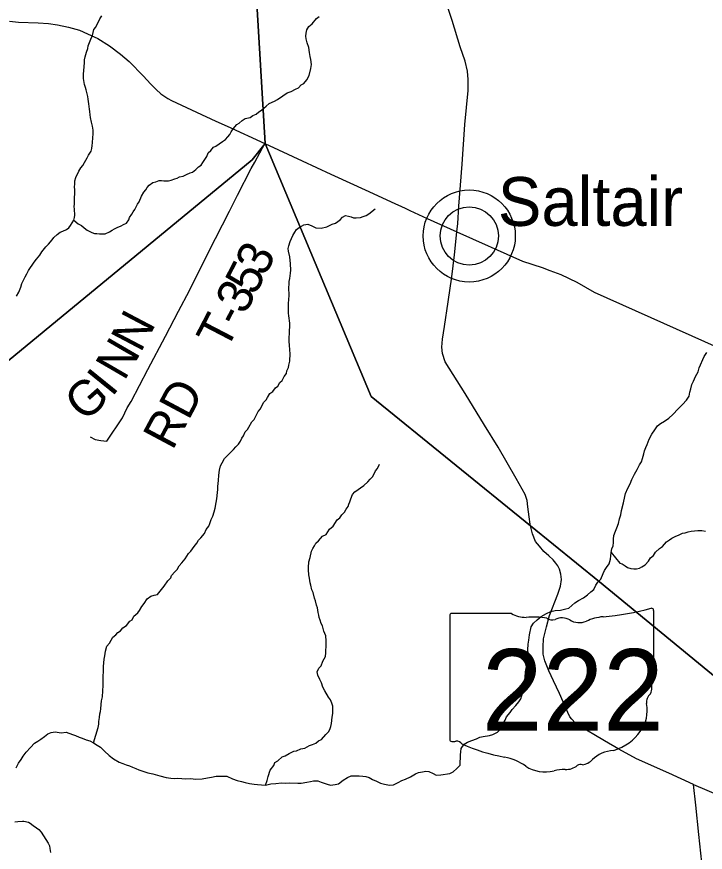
# Model space of a CAD drawing. Extents: x 1310247 to 1664935, y 235267 to 584339.
# Drawn here: x 1497464 to 1503343, y 336394 to 343528 of the extents above; entities that cross this region are included whole.
import ezdxf

# ---------------------------------------------------------------- set-up
doc = ezdxf.new("R2010")
doc.units = 0
for name, color, linetype in [('GM_X_County_Road', 7, 'Continuous'), ('GM_X_Minor_River', 7, 'Continuous'), ('GM_X_State_Location', 7, 'Continuous'), ('GM_X_State_Route', 7, 'Continuous'), ('GM_X_State_Shield', 7, 'Continuous'), ('GM_X_Township', 7, 'Continuous'), ('GM_X_Township_Road', 7, 'Continuous'), ('GM_X_Township_Road_Text', 7, 'Continuous'), ('GM_X_Township_ROW', 7, 'Continuous'), ('GM_X_Unincorporated', 7, 'Continuous'), ('GM_X_Unincorporated_Location', 7, 'Continuous'), ('GM_X_Unincorporated_Text', 7, 'Continuous')]:
    doc.layers.add(name, color=color, linetype=linetype)

msp = doc.modelspace()

# ---------------------------------------------------------------- linework, layer by layer
at = {"layer": 'GM_X_County_Road'}
msp.add_lwpolyline([(1503243.2, 336973.1), (1503678, 336787.8), (1503755.1, 336747), (1503808.5, 336729.5), (1503866.3, 336726.6), (1503919.8, 336793.9), (1504008.1, 336951.8), (1504195.5, 337227.6), (1504209.8, 337248.6), (1504211.1, 337250.6)], dxfattribs=at)
at = {"layer": 'GM_X_Minor_River'}
for points in [[(1497951.5, 341791.9), (1497989.1, 341761.1), (1498017, 341744.6), (1498038.8, 341726.1), (1498066.5, 341705.6), (1498104.3, 341684.9), (1498128.3, 341678.4), (1498148.4, 341676.1), (1498170.5, 341673.7), (1498190.6, 341673.3), (1498218.7, 341674.9), (1498257.2, 341692.3), (1498279.6, 341706), (1498299.9, 341717.7), (1498322.2, 341729.3), (1498354.6, 341742.8), (1498374.9, 341754.5), (1498401.3, 341766.1), (1498419.9, 341794), (1498428.3, 341813.9), (1498446.8, 341841.7), (1498459.3, 341861.6), (1498473.7, 341883.4), (1498494.6, 341927.2), (1498509.1, 341947.1), (1498530, 341994.9), (1498548.7, 342028.7), (1498567.2, 342050.5), (1498577.6, 342070.4), (1498594.1, 342090.2), (1498626.6, 342113.8), (1498652.9, 342119.3), (1498681.2, 342128.9), (1498701.3, 342128.5), (1498721.3, 342126.2), (1498759.5, 342125.5), (1498781.8, 342133.2), (1498814.1, 342142.7), (1498834.3, 342148.4), (1498854.6, 342160.1), (1498884.9, 342165.6), (1498913.3, 342181.1), (1498943.7, 342194.7), (1498965.9, 342200.3), (1498994.4, 342224), (1499014.9, 342245.7), (1499039.3, 342261.3), (1499053.8, 342283.2), (1499086.9, 342334.8), (1499099.5, 342364.7), (1499122, 342386.4), (1499144.6, 342414.2), (1499164.9, 342423.9), (1499193.3, 342441.5), (1499219.9, 342463.1), (1499246.3, 342478.7), (1499266.8, 342502.5), (1499283.2, 342522.2), (1499295.7, 342544.1), (1499312.3, 342572), (1499343.1, 342607.6), (1499363.4, 342619.3), (1499389.9, 342640.9), (1499414.4, 342658.6), (1499456.7, 342667.9), (1499479.1, 342685.6), (1499507.5, 342697.1), (1499529.9, 342714.8), (1499554.3, 342730.5), (1499593.1, 342763.9), (1499619.7, 342787.6), (1499664.3, 342806.9), (1499690.7, 342822.5), (1499735.4, 342851.9), (1499772.1, 342877.3), (1499806.4, 342888.8), (1499843, 342910.3), (1499869.3, 342921.9), (1499893.9, 342945.5), (1499916.2, 342959.2), (1499940.9, 342988.9), (1499961.7, 343026.7), (1499974.8, 343086.7), (1499981.5, 343120.7), (1499974.2, 343163), (1499970.6, 343187.2), (1499963.2, 343221.4), (1499958, 343265.7), (1499944.6, 343304.1), (1499935.2, 343338.4), (1499931.6, 343362.5), (1499934.1, 343386.6), (1499940.6, 343414.6), (1499959.2, 343444.4), (1499987.8, 343468), (1500022.7, 343511.5), (1500045.2, 343531.2)], [(1498075, 343279.8), (1498098.1, 343337.7), (1498110.8, 343367.6), (1498117.3, 343393.5), (1498123.7, 343417.5), (1498138.2, 343439.4), (1498173.6, 343509), (1498190.2, 343534.9)], [(1497463.4, 341143.5), (1497482.1, 341177.3), (1497499, 341219.2), (1497507.6, 341251.2), (1497536.7, 341306.9), (1497549.3, 341332.8), (1497563.8, 341360.7), (1497613.4, 341432.1), (1497633.9, 341457.9), (1497660.7, 341493.6), (1497679.3, 341519.4), (1497712.2, 341563), (1497734.8, 341586.7), (1497765.5, 341622.4), (1497782, 341644.2), (1497808.6, 341667.8), (1497835.1, 341687.5), (1497857.3, 341697.1), (1497887.8, 341712.7), (1497910.1, 341724.3), (1497922.5, 341744.2), (1497951.5, 341791.9), (1497957.9, 341813.9), (1497960.3, 341833.9), (1497957.3, 341886.2), (1497955.6, 341906.3), (1497956, 341928.4), (1497958.4, 341950.4), (1497960.2, 342050.8), (1497958.7, 342077), (1497959.1, 342099), (1497961.6, 342127.1), (1497970.2, 342155.1), (1497993.3, 342208.9), (1498011.8, 342236.7), (1498028.3, 342258.5), (1498042.9, 342284.4), (1498065.7, 342324.2), (1498076.1, 342346.1), (1498098.9, 342379.8), (1498105.3, 342401.8), (1498107.8, 342429.9), (1498110.2, 342449.9), (1498115, 342496), (1498117.6, 342526.1), (1498116.2, 342560.3), (1498110.8, 342592.5), (1498103.3, 342626.7), (1498094, 342667.1), (1498090.4, 342691.2), (1498086.9, 342717.4), (1498085.3, 342739.5), (1498081.7, 342761.6), (1498080.1, 342783.8), (1498074.8, 342824), (1498071.1, 342846.2), (1498058.1, 342902.6), (1498052.4, 342922.8), (1498042.9, 342949.1), (1498033.7, 342999.4), (1498034.4, 343039.6), (1498036.9, 343065.6), (1498039.6, 343103.7), (1498042.2, 343133.8), (1498042.7, 343159.9), (1498047.2, 343185.9), (1498059.9, 343225.9), (1498070.5, 343255.8), (1498075, 343279.8)], [(1499709.1, 340404.1), (1499729.6, 340421.8), (1499748.3, 340457.7), (1499766.8, 340481.4), (1499769.2, 340503.5), (1499785.8, 340533.3), (1499786.2, 340553.4), (1499796.9, 340587.4), (1499798, 340651.7), (1499794.5, 340679.8), (1499793.4, 340728.1), (1499789.8, 340752.2), (1499790.6, 340794.4), (1499793, 340818.5), (1499794.7, 340910.8), (1499787.8, 340975.2), (1499784.2, 340997.4), (1499785.3, 341057.6), (1499785.7, 341077.7), (1499788.4, 341117.8), (1499788.9, 341143.9), (1499788.2, 341220.3), (1499790.6, 341242.3), (1499791.1, 341266.4), (1499795.6, 341292.5), (1499802.4, 341338.5), (1499802.9, 341364.6), (1499801.9, 341418.9), (1499794.9, 341477.2), (1499783.8, 341527.6), (1499782.2, 341549.8), (1499786.6, 341571.8), (1499799.3, 341609.7), (1499820.3, 341659.6), (1499838.9, 341687.4), (1499853.4, 341711.2), (1499875.8, 341728.9), (1499916.4, 341750.3), (1499950.7, 341757.8), (1499982.6, 341743.2), (1500018.5, 341726.5), (1500062.7, 341723.7), (1500111.1, 341734.9), (1500157.7, 341756.2), (1500186, 341765.8), (1500226.8, 341795.2), (1500245.2, 341817), (1500269.6, 341830.6), (1500295.7, 341826.2), (1500319.7, 341819.8), (1500339.6, 341811.4), (1500361.7, 341811), (1500397.9, 341812.4), (1500422.2, 341822), (1500448.5, 341829.6), (1500470.9, 341845.3), (1500523.9, 341888.6)], [(1502555.2, 339010.6), (1502559.7, 339038.6), (1502558.2, 339066.7), (1502562.7, 339098.7), (1502575.3, 339134.6), (1502587.8, 339164.5), (1502602.5, 339200.4), (1502611.1, 339240.3), (1502621.7, 339276.3), (1502628.4, 339312.3), (1502643.5, 339378.2), (1502654.4, 339432.2), (1502662.8, 339458.1), (1502681.6, 339503.9), (1502700.2, 339539.7), (1502716.9, 339577.6), (1502739.6, 339621.3), (1502760.3, 339663.1), (1502781, 339700.8), (1502797.5, 339728.6), (1502805.9, 339756.6), (1502816.6, 339796.5), (1502825, 339822.5), (1502835.5, 339850.4), (1502846, 339876.3), (1502864.7, 339920.1), (1502887.5, 339963.8), (1502912.1, 340001.5), (1502934.7, 340035.2), (1502961, 340054.8), (1502995.4, 340074.3), (1503031.9, 340099.8), (1503064.4, 340133.3), (1503111.3, 340180.7), (1503147.9, 340216.1), (1503182.6, 340253.7), (1503205.2, 340289.4), (1503211.7, 340321.4), (1503218.2, 340351.3), (1503228.9, 340389.3), (1503241.3, 340417.1), (1503260, 340456.9), (1503280.7, 340496.7), (1503291.3, 340530.6), (1503333, 340628.2), (1503355.5, 340659.9)], [(1498119.5, 337328.1), (1498160.5, 337461), (1498165, 337487), (1498165.5, 337511.1), (1498170.1, 337545.2), (1498174.7, 337577.3), (1498179.1, 337597.3), (1498181.5, 337619.4), (1498184.2, 337655.5), (1498188.8, 337687.6), (1498195.4, 337721.6), (1498198.4, 337773.8), (1498201.2, 337818), (1498202.3, 337882.2), (1498203.6, 337954.6), (1498206.1, 337980.6), (1498211.3, 338042.8), (1498215.8, 338070.9), (1498218.2, 338091), (1498222.5, 338111), (1498233.3, 338153), (1498256, 338180.7), (1498285, 338230.5), (1498309.5, 338250.1), (1498328, 338271.9), (1498350.3, 338283.6), (1498368.8, 338309.4), (1498401.4, 338330.9), (1498430.2, 338368.6), (1498450.5, 338378.3), (1498465.1, 338410.2), (1498497.8, 338437.8), (1498512.2, 338457.6), (1498530.9, 338491.5), (1498553.5, 338517.2), (1498578.3, 338557), (1498608.9, 338580.6), (1498637.2, 338588.1), (1498667.4, 338595.6), (1498690.1, 338623.4), (1498723, 338667), (1498753.9, 338710.7), (1498780.6, 338738.4), (1498785, 338758.4), (1498813.7, 338790.1), (1498834.1, 338807.8), (1498850.7, 338839.6), (1498873.3, 338865.4), (1498902.1, 338901.1), (1498931, 338944.8), (1498951.5, 338966.5), (1498978.4, 339006.2), (1499003, 339034), (1499015.5, 339059.9), (1499035.9, 339077.6), (1499066.8, 339117.2), (1499081.5, 339151.1), (1499104.1, 339178.9), (1499112.5, 339200.8), (1499125.2, 339234.8), (1499139.8, 339262.7), (1499148.5, 339300.7), (1499159.1, 339332.7), (1499166, 339380.8), (1499172.6, 339410.8), (1499175.1, 339438.9), (1499177.7, 339469), (1499180, 339489), (1499180.6, 339519.1), (1499183, 339541.2), (1499185.6, 339571.3), (1499190.3, 339611.4), (1499192.8, 339637.5), (1499195.2, 339657.5), (1499203.9, 339693.5), (1499218.4, 339719.4), (1499239.1, 339755.2), (1499263.8, 339782.9), (1499288.3, 339808.6), (1499314.9, 339832.2), (1499335.4, 339856), (1499357.9, 339877.7), (1499374.5, 339903.6), (1499385, 339929.5), (1499399.4, 339949.3), (1499414.1, 339983.2), (1499434.6, 340003), (1499445, 340022.9), (1499472, 340070.6), (1499490.4, 340090.4), (1499504.9, 340116.3), (1499525.8, 340158.1), (1499544.3, 340179.9), (1499571.4, 340235.7), (1499593.9, 340257.4), (1499606.3, 340277.3), (1499625, 340311.1), (1499649.5, 340328.8), (1499672.1, 340358.5), (1499694.5, 340374.2), (1499709.1, 340404.1)], [(1499588.7, 336968.2), (1499601.5, 337008.3), (1499610.1, 337040.3), (1499627.2, 337096.3), (1499658, 337133.9), (1499668.5, 337159.9), (1499692.9, 337175.5), (1499731.7, 337209), (1499756, 337218.7), (1499790.5, 337238.2), (1499829.1, 337257.6), (1499853.3, 337261.2), (1499889.8, 337278.7), (1499924, 337284.1), (1499962.6, 337305.6), (1499988.9, 337313.2), (1500017.3, 337326.7), (1500041.7, 337346.4), (1500066, 337356), (1500103, 337399.6), (1500125.5, 337421.3), (1500135.9, 337441.3), (1500144.5, 337469.2), (1500152.9, 337493.2), (1500157.9, 337547.4), (1500162.5, 337579.5), (1500163, 337605.6), (1500161.6, 337641.8), (1500154.1, 337668), (1500142.5, 337696.3), (1500124.8, 337718.8), (1500095.7, 337773.5), (1500078.1, 337804), (1500064.8, 337842.4), (1500051.2, 337870.7), (1500035.8, 337907.2), (1500028.3, 337935.4), (1500042.9, 337967.3), (1500063.4, 337987.1), (1500078.1, 338025), (1500101, 338066.8), (1500103.5, 338096.9), (1500104.9, 338171.2), (1500105.4, 338199.3), (1500102.2, 338243.6), (1500086.8, 338282), (1500075.5, 338326.4), (1500063.9, 338348.7), (1500054.3, 338375), (1500046.7, 338399.3), (1500043, 338419.4), (1500037.4, 338441.6), (1500032.1, 338481.9), (1500022.5, 338504.2), (1500015.1, 338540.5), (1500007.5, 338564.7), (1499996.3, 338613.1), (1499984.6, 338635.4), (1499975.3, 338673.8), (1499969.6, 338694), (1499962.3, 338734.3), (1499958.8, 338764.5), (1499955.5, 338804.7), (1499953.9, 338826.8), (1499958.8, 338875), (1499969.5, 338911), (1499980.6, 338965), (1499993, 338988.9), (1500007.5, 339010.8), (1500018, 339034.7), (1500040.4, 339052.4), (1500075.3, 339092), (1500105.7, 339107.5), (1500134.7, 339153.2), (1500165.3, 339178.8), (1500200.5, 339232.5), (1500222.9, 339250.2), (1500239.4, 339274), (1500261.9, 339297.7), (1500276.5, 339323.6), (1500294.9, 339345.4), (1500299.3, 339365.4), (1500307.7, 339385.4), (1500316.3, 339413.3), (1500331, 339449.2), (1500349.5, 339471), (1500380, 339492.6), (1500400.4, 339506.3), (1500426.8, 339526), (1500461.6, 339557.5), (1500482.1, 339579.3), (1500500.6, 339601.1), (1500515.1, 339624.9), (1500527.6, 339650.8), (1500544, 339670.6), (1500560.8, 339706.5)], [(1502540.3, 338952.7), (1502613.7, 338863.7), (1502633.7, 338857.3), (1502659.5, 338838.8), (1502679.3, 338826.4), (1502707.3, 338815.9), (1502733.4, 338813.5), (1502755.5, 338813.1), (1502781.7, 338818.6), (1502802, 338832.4), (1502828.5, 338848), (1502859.2, 338879.6), (1502875.8, 338909.5), (1502900.2, 338927.1), (1502918.9, 338957), (1502951.6, 338986.5), (1502976, 339004.2), (1503012.9, 339043.8), (1503037.3, 339061.4), (1503057.7, 339077.1), (1503090.1, 339092.7), (1503114.4, 339102.3), (1503146.9, 339117.8), (1503171.1, 339121.4), (1503195.3, 339129), (1503221.5, 339134.6), (1503249.8, 339138.1), (1503280, 339141.6), (1503312.1, 339141.1), (1503344.2, 339136.5)], [(1499941.4, 336994.3), (1499971.5, 336999.9), (1499997.6, 337003.4), (1500033.6, 337004.8), (1500063.5, 336994.3), (1500089.3, 336983.8), (1500115.2, 336975.4), (1500143.1, 336966.9), (1500183.2, 336974.2), (1500211.3, 336977.8), (1500251.9, 337009.2), (1500288.3, 337032.6), (1500318.6, 337048.2), (1500388.6, 337047), (1500418.6, 337044.5), (1500444.6, 337040), (1500472.5, 337033.5), (1500500.2, 337017), (1500536, 337000.3), (1500569.7, 336983.7), (1500603.6, 336975.1), (1500647.5, 336968.4), (1500679.6, 336969.8), (1500720, 336991.2), (1500752.2, 337006.7), (1500782.5, 337018.2), (1500824.9, 337039.6), (1500867.3, 337065), (1500895.5, 337074.5), (1500927.7, 337082), (1500957.7, 337085.5), (1500983.8, 337085.1), (1501019.5, 337066.4), (1501045.2, 337051.9), (1501085.3, 337055.3), (1501161.6, 337068), (1501189.9, 337081.6), (1501222.4, 337111.1), (1501250.9, 337138.8), (1501252.3, 337225), (1501254.8, 337253), (1501259.3, 337281.1), (1501283.9, 337316.8), (1501312.2, 337334.3), (1501350.5, 337349.7), (1501388.7, 337363.1), (1501419, 337376.7), (1501445.1, 337384.2), (1501499.3, 337391.4), (1501529.4, 337398.9), (1501567.8, 337420.3), (1501596.3, 337449.9), (1501615, 337487.7), (1501633.6, 337523.5), (1501646.1, 337549.4), (1501676.7, 337587), (1501695.2, 337612.8), (1501725.7, 337646.3), (1501750.3, 337678), (1501768.7, 337703.8), (1501777.2, 337731.8), (1501787.9, 337769.7), (1501794.4, 337803.7), (1501799.1, 337845.7), (1501805.8, 337887.8), (1501808.6, 337933.8), (1501815.4, 337977.9), (1501824.1, 338021.9), (1501830.8, 338063.9), (1501831.3, 338092), (1501827.8, 338124.1), (1501830.6, 338170.2), (1501837.2, 338206.2), (1501841.9, 338250.3), (1501857.1, 338320.2), (1501875.6, 338350), (1501906.2, 338379.6), (1501942.6, 338407.1), (1501987.1, 338434.4), (1502023.4, 338449.8), (1502059.6, 338457.2), (1502107.7, 338462.5), (1502151.9, 338471.7), (1502178, 338479.3), (1502228.8, 338524.6), (1502261.2, 338544.1), (1502301.6, 338565.5), (1502336.1, 338593), (1502364.5, 338618.6), (1502390.9, 338638.2), (1502409.5, 338674), (1502423.9, 338699.8), (1502450.4, 338727.5), (1502471.2, 338773.3), (1502483.6, 338799.1), (1502500.1, 338827), (1502522.6, 338856.7), (1502533.3, 338896.6), (1502540.3, 338952.7), (1502544.8, 338984.7), (1502555.2, 339010.6)], [(1497459.4, 337114.6), (1497478.1, 337154.4), (1497502.6, 337186.1), (1497519.1, 337213.9), (1497543.7, 337249.6), (1497580.4, 337289.1), (1497615, 337324.6), (1497643.3, 337342.2), (1497669.6, 337359.8), (1497700.1, 337383.4), (1497728.4, 337405), (1497758.7, 337416.5), (1497792.8, 337421.9), (1497842.7, 337413), (1497886.8, 337420.3), (1497940.5, 337399.4), (1497966.4, 337390.9), (1497996.2, 337376.3), (1498022.1, 337367.9), (1498057.8, 337353.2), (1498087.8, 337346.7), (1498119.5, 337328.1), (1498151.2, 337307.5), (1498178.9, 337291), (1498214.4, 337258.3), (1498253.8, 337219.5), (1498291.3, 337190.8), (1498338.9, 337163.9), (1498368.7, 337151.4), (1498398.6, 337140.8), (1498426.5, 337132.3), (1498452.3, 337121.9), (1498480.1, 337109.3), (1498508, 337098.8), (1498583.6, 337073.5), (1498627.5, 337064.7), (1498687.3, 337047.7), (1498741, 337032.7), (1498781, 337026), (1498815, 337025.4), (1498841, 337027), (1498875, 337024.4), (1498909, 337021.8), (1498947.1, 337023.2), (1498993, 337018.4), (1499047.1, 337021.5), (1499093.3, 337030.8), (1499127.4, 337036.2), (1499165.6, 337043.6), (1499209.6, 337044.8), (1499257.7, 337044), (1499305.3, 337021.2), (1499345.1, 337008.5), (1499383, 336997.8), (1499414.9, 336991.2), (1499452.8, 336982.6), (1499490.7, 336975.9), (1499518.7, 336973.4), (1499588.7, 336968.2), (1499632.8, 336977.5), (1499674.9, 336980.8), (1499725.1, 336986), (1499761.1, 336985.4), (1499797.1, 336986.8), (1499863.2, 336985.6), (1499891.2, 336983.2), (1499941.4, 336994.3)]]:
    msp.add_lwpolyline(points, dxfattribs=at)
at = {"layer": 'GM_X_State_Route'}
for points in [[(1503329.8, 336148.5), (1503286.8, 336547), (1503261.4, 336796.8), (1503243.2, 336973.1), (1503031.8, 337068.9), (1502755.1, 337191.4), (1502603.2, 337274.8), (1502483.6, 337346.7), (1502391.7, 337398.9), (1502294.2, 337457.9), (1502231.3, 337499.8), (1502204.6, 337530.4), (1502187.1, 337551.4), (1502167.8, 337587.7), (1502098.6, 337749.2), (1502047.6, 337857.5), (1502006.8, 337942.6), (1501971.7, 338027.6), (1501959.2, 338087.1), (1501957.5, 338147.8), (1501962.6, 338217.5), (1501987.5, 338320.1), (1502011.7, 338414.7), (1502084.5, 338599), (1502106.6, 338667), (1502115.7, 338723.2), (1502110.5, 338768), (1502098.6, 338812.2), (1502084.5, 338839.4), (1502067.5, 338863.8), (1502044.8, 338891), (1502005.7, 338926.7), (1501964.8, 338962.4), (1501926.3, 339006.6), (1501894, 339047.5), (1501867.3, 339112.1), (1501850.2, 339180.7), (1501847.2, 339196.8), (1501838.4, 339257.2), (1501827.6, 339345), (1501822.6, 339398.4), (1501805.6, 339449.9), (1501728.5, 339585.4), (1501574.3, 339853), (1501458.1, 340041.8), (1501291.9, 340310.5), (1501120.7, 340582.2), (1501100.2, 340651.3), (1501093.7, 340706.8), (1501098.9, 340774.1), (1501115.5, 340883.4), (1501147, 341094.2), (1501178.5, 341306.7), (1501202.1, 341495.6), (1501222.9, 341691.5), (1501231.2, 341763.8), (1501239.7, 341910.1), (1501267.7, 342269.5), (1501290.4, 342607.9), (1501319.3, 342899.2), (1501319.3, 342991.9), (1501311.4, 343061.8), (1501293.1, 343148.4), (1501251.1, 343269.9), (1501180.9, 343495.3), (1501097.3, 343751.6)], [(1497401.3, 343489.5), (1497478.4, 343480.2), (1497647.5, 343474.9), (1497734.3, 343469.2), (1497813.4, 343458.7), (1497905.1, 343440), (1497999.7, 343413.7), (1498069.8, 343382.8), (1498156.2, 343340.6), (1498256.8, 343280.6), (1498351.4, 343208), (1498424.4, 343145.9), (1498546.5, 343019.8), (1498606.5, 342955.3), (1498655.2, 342906.1), (1498695.8, 342870.9), (1498754.6, 342830.3), (1498785.8, 342812.4), (1498998, 342712.2), (1499163.9, 342637.2), (1499261.7, 342593.8), (1499583.7, 342444.5), (1499699.4, 342392.2), (1499902.2, 342298.1), (1500146.8, 342184.5), (1500337.9, 342094.4), (1500507.4, 342019), (1500662, 341948.4), (1500780.5, 341892.4), (1500821, 341874.5), (1500967.9, 341804.8), (1501222.9, 341691.5)]]:
    msp.add_lwpolyline(points, dxfattribs=at)
at = {"layer": 'GM_X_State_Shield'}
for p, q in [((1501688.6, 338433.7), (1501179, 338433.7)), ((1502902, 337907.2), (1502902, 338459.9)), ((1501161.8, 338415.6), (1501161.8, 337358.9)), ((1502901.9, 337907.3), (1502902, 337907.2))]:
    msp.add_line(p, q, dxfattribs=at)
for centre, major_axis, start_param, end_param in [((1501181.8, 338417.8), (20.2, 0), 1.712693, 3.28349), ((1501810, 338556.4), (195.5, 0), 4.042523, 4.731795), ((1502282.2, 339874.3), (1845.5, 0), 4.814394, 5.042369), ((1502882.7, 338462.2), (19.4, 0), 6.141152, 7.989035), ((1501874.8, 337840.5), (702, 0), 1.404758, 1.657858), ((1502034.2, 338423.3), (56.4, 0), 3.836095, 5.185415), ((1502117, 338301.2), (117.3, 0), 0.950623, 2.079405), ((1502268.4, 338468.7), (141.1, 0), 4.081561, 5.145723), ((1502517.6, 338111), (371.3, 0), 1.699011, 2.107814), ((1502897.6, 337866.6), (30, 0), 1.883978, 3.671073), ((1502706.8, 337796.7), (180, 0), 5.934695, 6.695948), ((1502881.4, 337905.1), (20.7, 0), 5.05454, 6.418171), ((1502971.5, 337675.9), (130.9, 0), 2.387724, 3.262537), ((1502385.5, 337605.6), (461.6, 0), 5.101752, 6.440018), ((1501182, 337356.6), (20.3, 0), 3.00124, 4.508301), ((1501185, 337464.7), (155.2, 0), 4.665946, 4.897461), ((1501216.8, 337298), (56, 0), 0.519207, 1.627899), ((1501923.4, 338247.3), (1332.7, 0), 4.195997, 4.488961), ((1502580.2, 337062.3), (252.8, 0), 1.647645, 2.488434), ((1501526.1, 336884.2), (417, 0), 0.823519, 1.323587), ((1502276.8, 337111.3), (39.7, 0), 1.147584, 2.315152), ((1502259.9, 337256.5), (149.1, 0), 4.937069, 5.64225), ((1501977.1, 337292.7), (264.6, 0), 4.026481, 4.996735), ((1502129.9, 336927.4), (217.4, 0), 1.495662, 1.94098), ((1502149.3, 337213.6), (141, 0), 4.691044, 5.507374)]:
    msp.add_ellipse(centre, major_axis=major_axis, ratio=0.8, start_param=start_param, end_param=end_param, dxfattribs=at)
at = {"layer": 'GM_X_Township'}
for points in [[(1497462.2, 370414.3), (1497697.3, 370272.3), (1497814, 368574.2), (1497887, 367512.6), (1497931.3, 366868.4), (1498406.7, 359951.3), (1498493.8, 358607.8), (1498574.3, 357367.8), (1498879.1, 353009.5), (1499049.4, 350683.4), (1499188.3, 348671.3), (1499394.6, 345649.9), (1499583.8, 342444.5), (1499473.1, 342306), (1494191.9, 337957.6)], [(1533276.4, 348456.9), (1532824.4, 344490.5), (1532312.3, 340083.4), (1532005.9, 337422.4), (1531505.4, 333070.8), (1531468.7, 332746.9), (1531158, 329653.6), (1530771.7, 326029.2), (1528532.4, 326348.2), (1524346, 326932.4), (1524318.9, 326936.2), (1516670.2, 327972.9), (1515410.2, 328143.7), (1515396.4, 328154.8), (1510687.6, 331967.4), (1508769.9, 333520.2), (1507334.2, 334682.6), (1504209.8, 337248.6), (1502439, 338702.9), (1501850.2, 339180.6), (1500489.9, 340284.4), (1499583.8, 342444.5), (1499394.6, 345649.9), (1499188.3, 348671.3)], [(1494191.9, 337957.6), (1499473.1, 342306), (1499583.8, 342444.5), (1500489.9, 340284.4), (1501850.2, 339180.6), (1502439, 338702.9), (1504209.8, 337248.6), (1507334.2, 334682.6), (1507086.2, 333664), (1506296.9, 330422.6), (1505133.5, 325644.8), (1504652.5, 323631), (1504597.5, 323404.7), (1504586.7, 323349.1), (1504578, 323299.9), (1503184.9, 317642.2)]]:
    msp.add_lwpolyline(points, dxfattribs=at)
at = {"layer": 'GM_X_Township_Road'}
for points in [[(1499496, 342285.4), (1499583.7, 342444.5)], [(1498090.1, 339942.4), (1498134.7, 339917.2), (1498183.4, 339909.1), (1498232.1, 339904.3), (1498368.4, 340103.8), (1498405.7, 340189.8), (1498439.8, 340243.4), (1498582.6, 340515.2), (1498735.1, 340800.8), (1498846.3, 341015), (1498939.6, 341191), (1499058.8, 341433.6), (1499161.9, 341633.2), (1499281.1, 341867.7), (1499349.3, 342003.5), (1499466.5, 342232), (1499496, 342285.4)], [(1501222.9, 341691.5), (1501783.1, 341440.9), (1501949.7, 341387.5), (1502015.5, 341362.1)], [(1497447.8, 336653), (1497473.9, 336656.3), (1497514.1, 336661.3), (1497526, 336658.9), (1497565.8, 336651.9), (1497577.6, 336643.6), (1497605.1, 336622.8), (1497632.6, 336604), (1497652.2, 336587.5), (1497671.5, 336564.9), (1497692.7, 336534.3), (1497713.9, 336503.7), (1497733.1, 336473.1), (1497744.5, 336450.7), (1497745.9, 336426.6), (1497752.9, 336392.3)]]:
    msp.add_lwpolyline(points, dxfattribs=at)
at = {"layer": 'GM_X_Township_ROW'}
msp.add_lwpolyline([(1502015.5, 341362.1), (1502108.6, 341326.3), (1502246.6, 341262.5), (1502393.7, 341175.2), (1503576.9, 340647.4)], dxfattribs=at)
at = {"layer": 'GM_X_Unincorporated'}
for radius in [392.8, 249]:
    msp.add_circle((1501327.7, 341655.9), radius, dxfattribs=at)
at = {"layer": 'GM_X_Unincorporated_Location'}
msp.add_line((1501327.7, 341655.9), (1501327.7, 341655.9), dxfattribs=at)

# ---------------------------------------------------------------- texts
at = {"layer": 'GM_X_State_Location'}
for s in ['s', 'r']:
    msp.add_text(s, height=1, dxfattribs=at).set_placement((1502012.4, 337817))
msp.add_text('222', height=1, rotation=0.00001, dxfattribs=at).set_placement((1501659.4, 337744.2))
at = {"layer": 'GM_X_State_Shield'}
msp.add_text('222', height=696.1, dxfattribs=at).set_placement((1501436, 337433.4))
at = {"layer": 'GM_X_Township_Road_Text'}
for s, rotation, p in [('3', 62.71153, (1499580.5, 341301.5)), ('5', 62.70726, (1499496.4, 341138.6)), ('3', 62.69657, (1499412.3, 340975.6)), ('N', 62.22424, (1498521.7, 340651.9)), ('T', 62.54552, (1499252.5, 340667.6)), ('-', 62.66517, (1499356.1, 340867)), ('N', 59.79604, (1498382.2, 340411.6)), ('I', 51.05412, (1498276.4, 340274.6)), ('G', 41.69722, (1498042.4, 340060.3)), ('RD', 61.92506, (1498794.1, 339818.3))]:
    msp.add_text(s, height=300, rotation=rotation, dxfattribs=at).set_placement(p)
at = {"layer": 'GM_X_Unincorporated_Text'}
msp.add_text('Saltair', height=417, rotation=0.00001, dxfattribs=at).set_placement((1501571.4, 341742.1))

doc.saveas('drawing.dxf')
